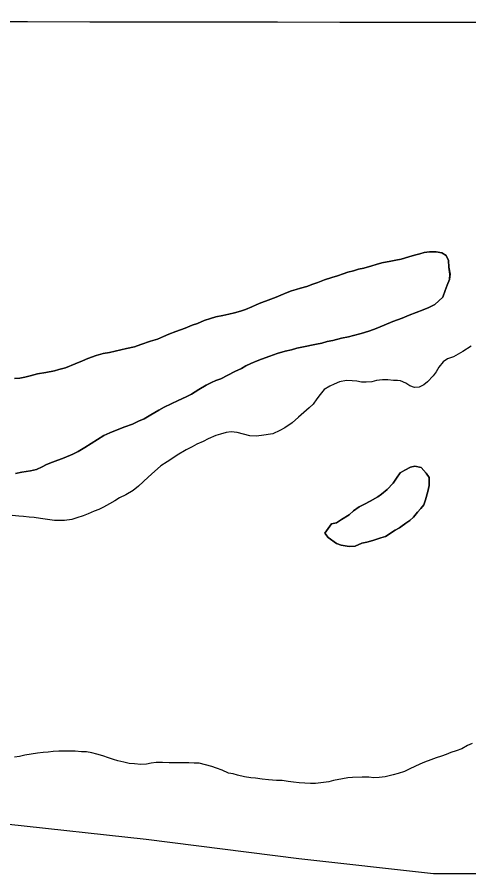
# Model space of a CAD drawing. Extents: x 3219052 to 3256913, y 800770 to 826146.
# Drawn here: x 3225104 to 3225400, y 811685 to 812246 of the extents above; entities that cross this region are included whole.
import ezdxf

# ---------------------------------------------------------------- set-up
doc = ezdxf.new("R2010")
doc.units = 0
for name, color, linetype in [('V-GRID-MAJR', 7, 'Continuous'), ('V-LEVE-TOET', 7, 'Continuous'), ('V-SITE-VEGE', 7, 'Continuous'), ('V-TOPO-SHOR', 7, 'Continuous')]:
    doc.layers.add(name, color=color, linetype=linetype)

msp = doc.modelspace()

# ---------------------------------------------------------------- linework, layer by layer
at = {"layer": 'V-GRID-MAJR'}
msp.add_spline([(3223229.222, 812245.659), (3228465.955, 812237.661), (3233702.6890000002, 812230.425), (3238939.4250000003, 812223.951), (3244176.161, 812218.238), (3249412.899, 812213.287), (3254649.637, 812209.098), (3254649.6380000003, 812209.098)], degree=3, dxfattribs=at)
at = {"layer": 'V-LEVE-TOET'}
msp.add_lwpolyline([(3226379.259, 811709.603), (3226300.63, 811729.4010000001), (3226233.044, 811739.991), (3226175.86, 811741.697), (3226106.6, 811737.675), (3225969.341, 811724.003), (3225784.708, 811713.758), (3225663.059, 811705.96), (3225506.36, 811692.054), (3225421.827, 811685.371), (3225377.007, 811685.2540000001), (3225288.855, 811695.134), (3225188.826, 811707.799), (3225096.9790000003, 811717.856), (3224985.214, 811728.328), (3224845.1720000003, 811738.281), (3224735.999, 811753.4), (3224650.294, 811772.104), (3224512.9620000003, 811812.411), (3224384.298, 811851.552)], dxfattribs=at)
at = {"layer": 'V-SITE-VEGE'}
for points in [[(3225267.011, 812059.911), (3225270.38, 812061.216), (3225273.9590000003, 812062.523), (3225277.117, 812063.821), (3225281.117, 812065.558), (3225284.066, 812066.645), (3225287.017, 812067.524), (3225289.969, 812068.4), (3225293.972, 812069.5), (3225297.974, 812071.022), (3225301.345, 812072.115), (3225305.558, 812073.85), (3225310.404, 812075.382), (3225314.199, 812076.48), (3225317.778, 812077.786), (3225320.938, 812078.876), (3225324.525, 812079.761), (3225327.896, 812080.8520000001), (3225331.271, 812081.524), (3225336.54, 812083.06), (3225339.491, 812083.936), (3225343.075, 812085.03), (3225348.986, 812085.939), (3225352.361, 812086.609), (3225355.736, 812087.279), (3225360.7970000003, 812088.811), (3225364.59, 812089.911), (3225367.965, 812090.791), (3225370.916, 812091.6680000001), (3225374.293, 812092.126), (3225378.731, 812092.174), (3225382.333, 812091.578), (3225385.313, 812089.708), (3225386.827, 812086.55), (3225387.085, 812082.112), (3225387.767, 812077.469), (3225387.38, 812074.079), (3225385.9420000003, 812070.26), (3225384.4960000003, 812066.862), (3225383.065, 812062.406), (3225377.828, 812057.7000000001), (3225373.83, 812055.7540000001), (3225370.252, 812054.236), (3225360.985, 812050.755), (3225356.355, 812048.8030000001), (3225350.245, 812046.6240000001), (3225340.5640000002, 812042.505), (3225337.615, 812041.416), (3225334.666, 812040.328), (3225329.608, 812038.794), (3225324.5470000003, 812037.474), (3225321.3850000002, 812036.593), (3225316.742, 812035.7000000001), (3225311.051, 812034.158), (3225307.463, 812033.486), (3225303.881, 812032.392), (3225300.293, 812031.719), (3225290.798, 812029.716), (3225287.421, 812029.046), (3225284.054, 812027.952), (3225279.8310000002, 812027.064), (3225274.5640000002, 812025.528), (3225269.718, 812023.785), (3225264.453, 812021.827), (3225261.503, 812020.737), (3225257.295, 812019.001), (3225254.139, 812017.487), (3225251.196, 812015.765), (3225246.987, 812013.817), (3225237.734, 812009.068), (3225234.574, 812007.978), (3225231.629, 812006.6780000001), (3225228.051, 812004.949), (3225223.429, 812002.152), (3225218.6, 811999.139), (3225215.024, 811997.2000000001), (3225209.765, 811994.816), (3225205.134, 811992.655), (3225200.719, 811990.492), (3225197.143, 811988.5530000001), (3225191.89, 811985.536), (3225187.4760000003, 811982.954), (3225183.899, 811981.434), (3225179.901, 811979.488), (3225174.844, 811977.746), (3225171.056, 811976.224), (3225165.159, 811973.836), (3225161.164, 811972.103), (3225152.972, 811966.732), (3225148.771, 811964.149), (3225144.358, 811961.564), (3225140.7800000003, 811959.836), (3225135.097, 811957.4500000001), (3225127.515, 811954.622), (3225123.7260000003, 811953.1), (3225120.781, 811951.591), (3225116.995, 811949.858), (3225113.198, 811948.973), (3225107.498, 811948.066), (3225103.279, 811947.175)], [(3225231.629, 812006.6780000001), (3225234.574, 812007.978), (3225237.734, 812009.068), (3225246.987, 812013.817), (3225251.196, 812015.765), (3225254.139, 812017.487), (3225257.295, 812019.001), (3225261.503, 812020.737), (3225264.453, 812021.827), (3225269.718, 812023.785), (3225274.5640000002, 812025.528), (3225279.8310000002, 812027.064), (3225284.054, 812027.952), (3225287.421, 812029.046), (3225290.798, 812029.716), (3225300.293, 812031.719), (3225303.881, 812032.392), (3225307.463, 812033.486), (3225311.051, 812034.158), (3225316.742, 812035.7000000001), (3225321.3850000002, 812036.593), (3225324.5470000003, 812037.474), (3225329.608, 812038.794), (3225334.666, 812040.328), (3225337.615, 812041.416), (3225340.5640000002, 812042.505), (3225350.245, 812046.6240000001), (3225356.355, 812048.8030000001), (3225360.985, 812050.755), (3225370.252, 812054.236), (3225373.83, 812055.7540000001), (3225377.828, 812057.7000000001), (3225383.065, 812062.406), (3225384.4960000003, 812066.862), (3225385.9420000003, 812070.26), (3225387.38, 812074.079), (3225387.767, 812077.469), (3225387.085, 812082.112), (3225386.827, 812086.55), (3225385.313, 812089.708), (3225382.333, 812091.578), (3225378.731, 812092.174), (3225374.293, 812092.126), (3225370.916, 812091.6680000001), (3225367.965, 812090.791), (3225364.59, 812089.911), (3225360.7970000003, 812088.811), (3225355.736, 812087.279), (3225352.361, 812086.609), (3225348.986, 812085.939), (3225343.075, 812085.03), (3225339.491, 812083.936), (3225336.54, 812083.06), (3225331.271, 812081.524), (3225327.896, 812080.8520000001), (3225324.525, 812079.761), (3225320.938, 812078.876), (3225317.778, 812077.786), (3225314.199, 812076.48), (3225310.404, 812075.382), (3225305.558, 812073.85), (3225301.345, 812072.115), (3225297.974, 812071.022), (3225293.972, 812069.5), (3225289.969, 812068.4), (3225287.017, 812067.524), (3225284.066, 812066.645), (3225281.117, 812065.558), (3225277.117, 812063.821), (3225273.9590000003, 812062.523), (3225270.38, 812061.216), (3225267.011, 812059.911), (3225263.85, 812058.822), (3225260.903, 812057.5210000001), (3225257.958, 812056.223), (3225253.9590000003, 812054.49), (3225250.588, 812053.395), (3225246.793, 812052.299), (3225242.9960000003, 812051.412), (3225238.988, 812050.523), (3225234.558, 812049.63), (3225230.9760000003, 812048.537), (3225226.759, 812047.2220000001), (3225222.553, 812045.2760000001), (3225218.969, 812044.181), (3225214.338, 812042.229), (3225208.2290000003, 812040.05), (3225203.807, 812038.311), (3225200.2290000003, 812036.794), (3225196.23, 812035.061), (3225191.804, 812033.7440000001), (3225185.273, 812031.561), (3225181.271, 812030.039), (3225175.995, 812028.925), (3225168.614, 812027.156), (3225164.8170000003, 812026.2710000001), (3225160.807, 812025.591), (3225156.171, 812024.2760000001), (3225150.6920000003, 812022.314), (3225147.114, 812020.797), (3225142.484, 812018.8470000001)], [(3225102.622, 812009.334), (3225106.214, 812009.582), (3225109.378, 812010.2490000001), (3225112.964, 812011.132), (3225117.816, 812012.242), (3225123.091, 812013.143), (3225128.789, 812014.261), (3225131.74, 812015.138), (3225136.168, 812016.242), (3225142.484, 812018.8470000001), (3225147.114, 812020.797), (3225150.6920000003, 812022.314), (3225156.171, 812024.2760000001), (3225160.807, 812025.591), (3225164.8170000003, 812026.2710000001), (3225168.614, 812027.156), (3225175.995, 812028.925), (3225181.271, 812030.039), (3225185.273, 812031.561), (3225191.804, 812033.7440000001), (3225196.23, 812035.061), (3225200.2290000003, 812036.794), (3225203.807, 812038.311), (3225208.2290000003, 812040.05), (3225214.338, 812042.229), (3225218.969, 812044.181), (3225222.553, 812045.2760000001), (3225226.759, 812047.2220000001), (3225230.9760000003, 812048.537), (3225234.558, 812049.63), (3225238.988, 812050.523), (3225242.9960000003, 812051.412), (3225246.793, 812052.299), (3225250.588, 812053.395), (3225253.9590000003, 812054.49), (3225257.958, 812056.223), (3225260.903, 812057.5210000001), (3225263.85, 812058.822), (3225267.011, 812059.911)], [(3225401.6380000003, 812030.404), (3225396.137, 812026.99), (3225393.1350000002, 812025.112), (3225389.964, 812023.4), (3225386.1180000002, 812022.185), (3225383.288, 812020.1410000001), (3225380.47, 812016.756), (3225378.6550000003, 812013.715), (3225376.671, 812011.011), (3225373.019, 812007.112), (3225370.693, 812005.072), (3225367.518, 812003.696), (3225364.501, 812003.329), (3225361.468, 812004.47), (3225358.933, 812006.291), (3225355.392, 812007.763)], [(3225142.484, 812018.8470000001), (3225136.168, 812016.242), (3225131.74, 812015.138), (3225128.789, 812014.261), (3225123.091, 812013.143), (3225117.816, 812012.242), (3225112.964, 812011.132), (3225109.378, 812010.2490000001), (3225106.214, 812009.582), (3225102.622, 812009.334)], [(3225355.392, 812007.763), (3225353.375, 812008.079), (3225350.858, 812008.052), (3225347.161, 812008.517), (3225343.473, 812008.31), (3225339.616, 812007.931), (3225336.6040000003, 812007.063), (3225332.915, 812006.856), (3225329.724, 812006.9890000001), (3225326.7, 812007.46), (3225323.6750000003, 812007.763), (3225319.982, 812007.892), (3225315.46, 812007.005), (3225311.952, 812005.625), (3225309.111, 812004.255), (3225305.443, 812002.033), (3225302.793, 811998.818), (3225300.643, 811995.942), (3225298.163, 811992.3910000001), (3225295.67, 811990.015), (3225292.178, 811986.958), (3225288.519, 811983.9), (3225284.531, 811980.332), (3225279.696, 811977.0920000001), (3225276.358, 811975.212), (3225271.85, 811973.15), (3225264.309, 811971.897), (3225260.791, 811971.524), (3225256.7600000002, 811971.817), (3225252.554, 811972.9450000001), (3225248.347, 811973.91), (3225244.485, 811974.371), (3225241.3000000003, 811974.0040000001), (3225237.6180000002, 811972.9550000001), (3225234.441, 811971.917), (3225229.428, 811969.849), (3225226.257, 811968.138), (3225222.082, 811966.414), (3225218.911, 811964.536), (3225215.071, 811962.65), (3225209.066, 811959.23), (3225205.571, 811956.676), (3225202.568, 811954.8), (3225198.5700000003, 811952.0700000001), (3225192.416, 811946.802), (3225190.09, 811944.765), (3225183.776, 811938.8250000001), (3225180.448, 811936.104), (3225175.61, 811933.2000000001), (3225171.437, 811931.143), (3225168.436, 811929.265), (3225164.7660000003, 811927.211), (3225160.928, 811925.155), (3225157.924, 811923.617), (3225154.913, 811922.577), (3225150.9050000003, 811920.856), (3225147.731, 811919.48), (3225143.551, 811918.094), (3225140.205, 811917.051), (3225135.515, 811916.328), (3225131.99, 811916.2930000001), (3225128.799, 811916.429), (3225124.2630000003, 811917.051), (3225119.725, 811917.676), (3225115.522, 811918.3), (3225112.3310000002, 811918.604), (3225108.467, 811919.066), (3225105.446, 811919.202), (3225101.2430000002, 811919.66)], [(3225103.279, 811947.175), (3225107.498, 811948.066), (3225113.198, 811948.973), (3225116.995, 811949.858), (3225120.781, 811951.591), (3225123.7260000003, 811953.1), (3225127.515, 811954.622), (3225135.097, 811957.4500000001), (3225140.7800000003, 811959.836), (3225144.358, 811961.564), (3225148.771, 811964.149), (3225152.972, 811966.732), (3225161.164, 811972.103), (3225165.159, 811973.836), (3225171.056, 811976.224), (3225174.844, 811977.746), (3225179.901, 811979.488), (3225183.899, 811981.434), (3225187.4760000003, 811982.954), (3225191.89, 811985.536), (3225197.143, 811988.5530000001), (3225200.719, 811990.492), (3225205.134, 811992.655), (3225209.765, 811994.816), (3225215.024, 811997.2000000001), (3225218.6, 811999.139), (3225223.429, 812002.152), (3225228.051, 812004.949), (3225231.629, 812006.6780000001)]]:
    msp.add_lwpolyline(points, dxfattribs=at)
msp.add_lwpolyline([(3225305.828, 811908.087), (3225310.203, 811914.264), (3225313.365, 811914.931), (3225316.728, 811917.082), (3225321.77, 811920.094), (3225324.703, 811922.6630000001), (3225328.27, 811925.2390000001), (3225331.844, 811927.1780000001), (3225335.418, 811929.12), (3225340.4620000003, 811931.922), (3225342.981, 811933.64), (3225346.545, 811936.636), (3225350.518, 811940.908), (3225352.809, 811944.103), (3225355.099, 811947.511), (3225358.253, 811949.235), (3225361.827, 811951.177), (3225364.7800000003, 811951.843), (3225368.806, 811951.04), (3225372.2290000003, 811947.269), (3225374.16, 811944.541), (3225374.215, 811939.256), (3225373.199, 811935.438), (3225371.776, 811929.929), (3225370.541, 811926.74), (3225368.665, 811924.184), (3225366.576, 811921.835), (3225363.863, 811918.636), (3225361.559, 811916.496), (3225358.8310000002, 811914.567), (3225355.685, 811912.208), (3225354.632, 811911.56), (3225351.9, 811910.051), (3225345.6, 811905.9670000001), (3225342.438, 811905.089), (3225337.171, 811903.3420000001), (3225333.374, 811902.2440000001), (3225330.001, 811901.574), (3225325.792, 811899.627), (3225321.778, 811899.375), (3225316.482, 811900.1630000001), (3225313.5100000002, 811901.4), (3225307.971, 811905.359)], close=True, dxfattribs=at)
at = {"layer": 'V-TOPO-SHOR'}
for points in [[(3225267.011, 812059.911), (3225270.38, 812061.216), (3225273.9590000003, 812062.523), (3225277.117, 812063.823), (3225281.117, 812065.558), (3225284.066, 812066.645), (3225287.017, 812067.524), (3225289.969, 812068.4), (3225293.972, 812069.5), (3225297.974, 812071.022), (3225301.345, 812072.115), (3225305.558, 812073.85), (3225310.404, 812075.382), (3225314.199, 812076.48), (3225317.778, 812077.786), (3225320.938, 812078.876), (3225324.525, 812079.761), (3225327.896, 812080.8520000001), (3225331.271, 812081.524), (3225336.54, 812083.06), (3225339.491, 812083.936), (3225343.075, 812085.03), (3225348.986, 812085.939), (3225352.361, 812086.609), (3225355.736, 812087.279), (3225360.7970000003, 812088.813), (3225364.59, 812089.911), (3225367.965, 812090.791), (3225370.916, 812091.6680000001), (3225374.293, 812092.126), (3225378.731, 812092.174), (3225382.333, 812091.578), (3225385.313, 812089.706), (3225386.827, 812086.55), (3225387.085, 812082.112), (3225387.769, 812077.469), (3225387.382, 812074.082), (3225385.9420000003, 812070.26), (3225384.4960000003, 812066.862), (3225383.065, 812062.406), (3225377.828, 812057.7000000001), (3225373.83, 812055.7540000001), (3225370.252, 812054.236), (3225360.985, 812050.755), (3225356.355, 812048.8030000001), (3225350.245, 812046.6240000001), (3225340.5640000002, 812042.505), (3225337.615, 812041.416), (3225334.666, 812040.328), (3225329.608, 812038.794), (3225324.5470000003, 812037.474), (3225321.3850000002, 812036.593), (3225316.742, 812035.7000000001), (3225311.051, 812034.158), (3225307.463, 812033.486), (3225303.881, 812032.39), (3225300.293, 812031.719), (3225290.798, 812029.716), (3225287.423, 812029.046), (3225284.052, 812027.952), (3225279.8310000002, 812027.064), (3225274.5640000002, 812025.528), (3225269.718, 812023.785), (3225264.453, 812021.827), (3225261.503, 812020.737), (3225257.295, 812019.001), (3225254.139, 812017.487), (3225251.196, 812015.765), (3225246.987, 812013.817), (3225237.734, 812009.068), (3225234.574, 812007.978), (3225231.627, 812006.6780000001), (3225228.051, 812004.949), (3225223.429, 812002.152), (3225218.6, 811999.139), (3225215.024, 811997.2000000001), (3225209.765, 811994.818), (3225205.134, 811992.655), (3225200.719, 811990.4940000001), (3225197.143, 811988.5530000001), (3225191.89, 811985.536), (3225187.4760000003, 811982.954), (3225183.899, 811981.434), (3225179.901, 811979.491), (3225174.844, 811977.746), (3225171.056, 811976.224), (3225165.159, 811973.836), (3225161.162, 811972.103), (3225152.972, 811966.732), (3225148.771, 811964.149), (3225144.358, 811961.564), (3225140.7800000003, 811959.836), (3225135.099, 811957.4500000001), (3225127.515, 811954.622), (3225123.7260000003, 811953.1), (3225120.781, 811951.591), (3225116.995, 811949.858), (3225113.198, 811948.973), (3225107.498, 811948.066), (3225103.279, 811947.175)], [(3225102.622, 812009.334), (3225106.214, 812009.582), (3225109.378, 812010.2490000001), (3225112.964, 812011.132), (3225117.816, 812012.242), (3225123.091, 812013.143), (3225128.789, 812014.261), (3225131.74, 812015.138), (3225136.168, 812016.242), (3225142.484, 812018.8470000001), (3225147.114, 812020.797), (3225150.6920000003, 812022.314), (3225156.171, 812024.2760000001), (3225160.807, 812025.593), (3225164.8170000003, 812026.2710000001), (3225168.614, 812027.156), (3225175.995, 812028.925), (3225181.271, 812030.039), (3225185.273, 812031.561), (3225191.804, 812033.7440000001), (3225196.23, 812035.061), (3225200.2290000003, 812036.794), (3225203.807, 812038.311), (3225208.2290000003, 812040.05), (3225214.338, 812042.229), (3225218.969, 812044.181), (3225222.553, 812045.2760000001), (3225226.759, 812047.2220000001), (3225230.9760000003, 812048.537), (3225234.558, 812049.63), (3225238.988, 812050.523), (3225242.9960000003, 812051.412), (3225246.793, 812052.299), (3225250.588, 812053.395), (3225253.9590000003, 812054.488), (3225257.958, 812056.223), (3225260.903, 812057.5210000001), (3225263.85, 812058.822), (3225267.011, 812059.911)], [(3225401.6380000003, 812030.404), (3225396.137, 812026.99), (3225393.1350000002, 812025.112), (3225389.964, 812023.4), (3225386.1180000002, 812022.185), (3225383.288, 812020.1410000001), (3225380.47, 812016.756), (3225378.6550000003, 812013.715), (3225376.671, 812011.009), (3225373.019, 812007.112), (3225370.693, 812005.072), (3225367.518, 812003.696), (3225364.501, 812003.329), (3225361.468, 812004.47), (3225358.933, 812006.291), (3225355.392, 812007.763), (3225353.375, 812008.079), (3225350.858, 812008.052), (3225347.161, 812008.517), (3225343.473, 812008.31), (3225339.616, 812007.931), (3225336.6040000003, 812007.063), (3225332.915, 812006.856), (3225329.724, 812006.9890000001), (3225326.7, 812007.46), (3225323.6750000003, 812007.763), (3225319.982, 812007.892), (3225315.46, 812007.005), (3225311.952, 812005.625), (3225309.111, 812004.255), (3225305.443, 812002.035), (3225302.793, 811998.818), (3225300.643, 811995.942), (3225298.163, 811992.3910000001), (3225295.67, 811990.015), (3225292.178, 811986.958), (3225288.519, 811983.9), (3225284.529, 811980.332), (3225279.696, 811977.0920000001), (3225276.36, 811975.212), (3225271.85, 811973.15), (3225264.311, 811971.897), (3225260.793, 811971.524), (3225256.7600000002, 811971.817), (3225252.554, 811972.9450000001), (3225248.347, 811973.91), (3225244.485, 811974.371), (3225241.3000000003, 811974.002)], [(3225241.3000000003, 811974.002), (3225237.6180000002, 811972.9550000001), (3225234.441, 811971.915), (3225229.428, 811969.849), (3225226.257, 811968.138), (3225222.082, 811966.414), (3225218.911, 811964.536), (3225215.071, 811962.65), (3225209.066, 811959.23), (3225205.571, 811956.676), (3225202.568, 811954.7980000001), (3225198.5700000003, 811952.0700000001), (3225192.416, 811946.802), (3225190.09, 811944.765), (3225183.776, 811938.8250000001), (3225180.448, 811936.104), (3225175.61, 811933.2000000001), (3225171.437, 811931.143), (3225168.436, 811929.265), (3225164.7660000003, 811927.211), (3225160.928, 811925.157), (3225157.924, 811923.617), (3225154.913, 811922.577), (3225150.9050000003, 811920.856), (3225147.731, 811919.48), (3225143.551, 811918.094), (3225140.205, 811917.051), (3225135.515, 811916.3300000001), (3225131.99, 811916.2930000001), (3225128.799, 811916.429), (3225124.2630000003, 811917.051), (3225119.725, 811917.676), (3225115.522, 811918.3), (3225112.3310000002, 811918.604), (3225108.467, 811919.066), (3225105.446, 811919.202), (3225101.2430000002, 811919.66)], [(3225305.828, 811908.087), (3225307.971, 811905.359), (3225313.5100000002, 811901.4), (3225316.482, 811900.1630000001), (3225321.778, 811899.375), (3225325.792, 811899.627), (3225330.001, 811901.574), (3225333.376, 811902.2440000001), (3225337.171, 811903.3420000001), (3225342.438, 811905.089), (3225345.6, 811905.9670000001), (3225351.9, 811910.051), (3225354.632, 811911.56), (3225355.685, 811912.208), (3225358.8310000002, 811914.567), (3225361.559, 811916.496), (3225363.863, 811918.636), (3225366.576, 811921.835), (3225368.665, 811924.184), (3225370.541, 811926.74), (3225371.776, 811929.927), (3225373.199, 811935.438), (3225374.215, 811939.256), (3225374.16, 811944.541), (3225372.2290000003, 811947.269), (3225368.806, 811951.04), (3225364.7800000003, 811951.843), (3225361.827, 811951.177), (3225358.253, 811949.235), (3225355.099, 811947.511), (3225352.809, 811944.103), (3225350.518, 811940.908), (3225346.545, 811936.636), (3225342.981, 811933.64), (3225340.4620000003, 811931.922), (3225335.418, 811929.12), (3225331.844, 811927.1780000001), (3225328.27, 811925.2390000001), (3225324.703, 811922.6630000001), (3225321.77, 811920.094), (3225316.728, 811917.082), (3225313.367, 811914.931), (3225310.203, 811914.264), (3225305.828, 811908.087)], [(3225402.33, 811770.582), (3225399.272, 811769.1510000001), (3225395.4080000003, 811767.078), (3225391.867, 811765.81), (3225388.328, 811764.541), (3225385.268, 811763.269), (3225382.213, 811762.319), (3225378.6720000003, 811761.051), (3225375.292, 811759.941), (3225371.108, 811758.354), (3225368.051, 811757.082), (3225364.829, 811755.491), (3225361.45, 811753.899), (3225357.907, 811752.148), (3225353.8850000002, 811750.883), (3225350.667, 811749.932), (3225345.361, 811748.671), (3225341.343, 811748.208), (3225337.808, 811748.062), (3225334.597, 811748.398), (3225330.259, 811748.579), (3225323.992, 811748.2880000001), (3225320.779, 811748.14), (3225317.4020000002, 811747.514), (3225311.452, 811746.2540000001), (3225308.556, 811745.466), (3225305.019, 811744.9990000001), (3225299.715, 811744.38), (3225296.342, 811744.397), (3225292.647, 811744.5750000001), (3225289.115, 811744.751), (3225285.4220000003, 811745.248), (3225281.73, 811745.588), (3225277.875, 811746.248), (3225274.183, 811746.424), (3225268.882, 811746.77), (3225264.8680000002, 811747.272), (3225260.5330000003, 811747.774), (3225257.321, 811748.11), (3225253.307, 811748.769), (3225248.654, 811749.916), (3225245.767, 811750.731), (3225242.715, 811751.2270000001), (3225238.707, 811753.012), (3225234.859, 811754.3150000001), (3225231.812, 811755.454), (3225227.8000000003, 811756.596), (3225223.628, 811757.5800000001), (3225220.255, 811757.756), (3225216.882, 811757.932), (3225212.063, 811757.792), (3225207.723, 811757.813), (3225204.028, 811757.829), (3225199.5330000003, 811758.171), (3225195.517, 811758.028), (3225192.14, 811757.563), (3225189.0840000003, 811756.934), (3225185.39, 811756.791), (3225181.214, 811757.131), (3225177.843, 811757.4670000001), (3225174.15, 811758.286), (3225170.3000000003, 811759.269), (3225167.41, 811760.084), (3225164.203, 811761.225), (3225160.515, 811762.525), (3225156.662, 811763.508), (3225153.293, 811764.487), (3225149.7630000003, 811764.985), (3225146.549, 811765.159), (3225142.373, 811765.501), (3225138.197, 811765.52), (3225135.146, 811765.534), (3225131.773, 811765.5480000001), (3225128.074, 811765.245), (3225124.699, 811764.9400000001), (3225121.486, 811764.633), (3225117.789, 811764.1680000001), (3225109.429, 811762.921), (3225106.052, 811762.132), (3225102.677, 811761.665)]]:
    msp.add_lwpolyline(points, dxfattribs=at)

doc.saveas('drawing.dxf')
